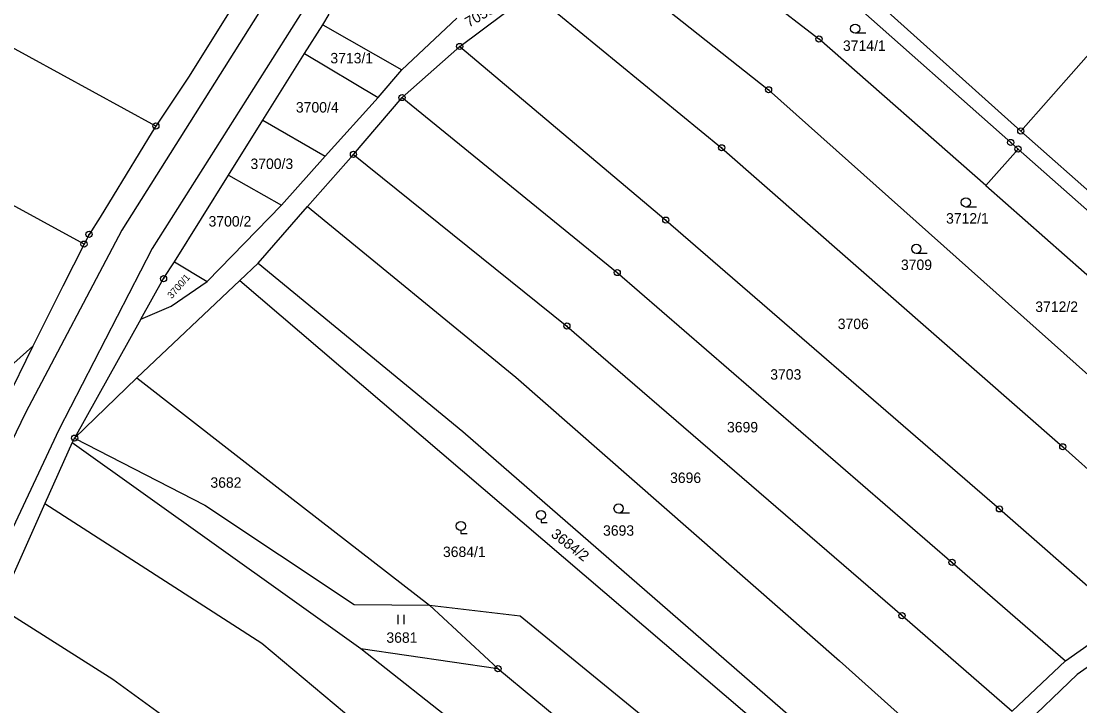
# Model space of a CAD drawing. Extents: x -593183 to -588034, y -1130415 to -1124994.
# Drawn here: x -592330.3 to -592158, y -1128752.4 to -1128640.9 of the extents above; entities that cross this region are included whole.
import ezdxf

# ---------------------------------------------------------------- set-up
doc = ezdxf.new("R2010")
doc.units = 0
for name, color, linetype in [('Vrstva 1', 7, 'Continuous'), ('Vrstva 16', 7, 'Continuous'), ('Vrstva 18', 7, 'Continuous'), ('Vrstva 24', 7, 'Continuous'), ('Vrstva 25', 7, 'Continuous'), ('Vrstva 4', 7, 'Continuous')]:
    doc.layers.add(name, color=color, linetype=linetype)

msp = doc.modelspace()

# ---------------------------------------------------------------- linework, layer by layer
at = {"layer": 'Vrstva 1'}
for p, q in [((-592230.38, -1128620.66), (-592200.42, -1128643.81)), ((-592238.07, -1128628.73), (-592208.62, -1128652.09)), ((-592167.56, -1128658.8), (-592195.97, -1128633.27)), ((-592258.91, -1128645.03), (-592247.09, -1128636.19)), ((-592247.09, -1128636.19), (-592216.26, -1128661.53)), ((-592195.18, -1128637.65), (-592169.21, -1128660.67)), ((-592308.36, -1128657.99), (-592341.9, -1128639.69)), ((-592296.17, -1128639), (-592303.03, -1128650.01)), ((-592281.2, -1128641.49), (-592280.14, -1128639.79)), ((-592284.16, -1128646.2), (-592281.2, -1128641.49)), ((-592281.2, -1128641.49), (-592268.32, -1128648.82)), ((-592268.32, -1128648.82), (-592259.39, -1128640.43)), ((-592153.73, -1128643.13), (-592167.56, -1128658.8)), ((-592268.29, -1128653.35), (-592258.91, -1128645.03)), ((-592258.91, -1128645.03), (-592225.35, -1128673.31)), ((-592173.28, -1128667.69), (-592200.42, -1128643.81)), ((-592290.94, -1128657.02), (-592284.16, -1128646.2)), ((-592284.16, -1128646.2), (-592272.2, -1128653.36)), ((-592303.03, -1128650.01), (-592308.36, -1128657.99)), ((-592272.2, -1128653.36), (-592268.32, -1128648.82)), ((-592280.81, -1128662.9), (-592272.2, -1128653.36)), ((-592276.2, -1128662.61), (-592268.29, -1128653.35)), ((-592268.29, -1128653.35), (-592233.26, -1128681.86)), ((-592208.62, -1128652.09), (-592152.49, -1128702.2)), ((-592296.55, -1128665.99), (-592290.94, -1128657.02)), ((-592290.94, -1128657.02), (-592280.81, -1128662.9)), ((-592308.36, -1128657.99), (-592308.99, -1128658.95)), ((-592167.56, -1128658.8), (-592138.52, -1128684.53)), ((-592320.06, -1128677.23), (-592352.68, -1128659.45)), ((-592308.99, -1128658.95), (-592317.43, -1128672.86)), ((-592216.26, -1128661.53), (-592160.73, -1128710.23)), ((-592168.01, -1128661.74), (-592173.28, -1128667.69)), ((-592168.01, -1128661.74), (-592169.21, -1128660.67)), ((-592140.17, -1128686.41), (-592168.01, -1128661.74)), ((-592287.93, -1128670.89), (-592280.81, -1128662.9)), ((-592283.66, -1128671.08), (-592276.2, -1128662.61)), ((-592276.2, -1128662.61), (-592241.45, -1128690.57)), ((-592305.34, -1128680.11), (-592296.55, -1128665.99)), ((-592296.55, -1128665.99), (-592287.93, -1128670.89)), ((-592173.28, -1128667.69), (-592143.99, -1128693.46)), ((-592300.01, -1128683.31), (-592287.93, -1128670.89)), ((-592291.69, -1128680.3), (-592283.66, -1128671.08)), ((-592283.66, -1128671.08), (-592249.79, -1128698.9)), ((-592317.43, -1128672.86), (-592319.25, -1128675.64)), ((-592225.35, -1128673.31), (-592171.03, -1128720.35)), ((-592319.25, -1128675.64), (-592320.06, -1128677.23)), ((-592320.06, -1128677.23), (-592323.49, -1128684.08)), ((-592307.12, -1128682.85), (-592305.34, -1128680.11)), ((-592305.34, -1128680.11), (-592300.01, -1128683.31)), ((-592294.69, -1128683.16), (-592291.69, -1128680.3)), ((-592291.69, -1128680.3), (-592258.37, -1128707.75)), ((-592310.84, -1128689.46), (-592307.12, -1128682.85)), ((-592233.26, -1128681.86), (-592178.76, -1128729.06)), ((-592323.49, -1128684.08), (-592328.41, -1128693.84)), ((-592311.45, -1128699.02), (-592294.69, -1128683.16)), ((-592305.87, -1128687.33), (-592300.01, -1128683.31)), ((-592294.69, -1128683.16), (-592188.43, -1128774.01)), ((-592310.84, -1128689.46), (-592305.87, -1128687.33)), ((-592310.84, -1128689.46), (-592321.59, -1128708.82)), ((-592241.45, -1128690.57), (-592186.9, -1128737.73)), ((-592328.41, -1128693.84), (-592332.9, -1128703.05)), ((-592328.41, -1128693.84), (-592331.49, -1128696.63)), ((-592321.59, -1128708.82), (-592311.45, -1128699.02)), ((-592311.45, -1128699.02), (-592288.65, -1128716.77)), ((-592249.79, -1128698.9), (-592197.07, -1128745.11)), ((-592258.37, -1128707.75), (-592185.94, -1128770.74)), ((-592321.99, -1128709.53), (-592326.42, -1128719.46)), ((-592321.59, -1128708.82), (-592321.99, -1128709.53)), ((-592321.99, -1128709.53), (-592274.98, -1128743.09)), ((-592321.59, -1128708.82), (-592300.42, -1128719.75)), ((-592160.73, -1128710.23), (-592138.84, -1128729.92)), ((-592288.65, -1128716.77), (-592263.84, -1128736.01)), ((-592326.42, -1128719.46), (-592333.6, -1128735.62)), ((-592326.42, -1128719.46), (-592291.13, -1128742.22)), ((-592300.42, -1128719.75), (-592276.08, -1128735.92)), ((-592171.03, -1128720.35), (-592150.6, -1128738.24)), ((-592126.52, -1128724.85), (-592158.38, -1128747.34)), ((-592178.76, -1128729.06), (-592160.29, -1128745.11)), ((-592333.99, -1128736.29), (-592315.35, -1128748.08)), ((-592276.08, -1128735.92), (-592263.84, -1128736.01)), ((-592263.84, -1128736.01), (-592249.05, -1128737.78)), ((-592263.84, -1128736.01), (-592252.68, -1128746.37)), ((-592249.05, -1128737.78), (-592194.77, -1128782.11)), ((-592186.9, -1128737.73), (-592168.94, -1128753.32)), ((-592160.29, -1128745.11), (-592150.6, -1128738.24)), ((-592291.13, -1128742.22), (-592270.86, -1128759.18)), ((-592274.98, -1128743.09), (-592251.55, -1128761.57)), ((-592274.98, -1128743.09), (-592252.68, -1128746.37)), ((-592252.68, -1128746.37), (-592224.53, -1128769.58)), ((-592197.07, -1128745.11), (-592178.09, -1128762.07)), ((-592168.94, -1128753.32), (-592160.29, -1128745.11)), ((-592315.35, -1128748.08), (-592291.52, -1128765.38)), ((-592158.38, -1128747.34), (-592175.77, -1128763.92))]:
    msp.add_line(p, q, dxfattribs=at)
at = {"layer": 'Vrstva 24'}
for centre, radius in [((-592258.91, -1128645.03), 0.5), ((-592258.91, -1128645.03), 0.0327), ((-592200.42, -1128643.81), 0.5), ((-592200.42, -1128643.81), 0.0327), ((-592208.62, -1128652.09), 0.5), ((-592268.29, -1128653.35), 0.5), ((-592268.29, -1128653.35), 0.0327), ((-592208.62, -1128652.09), 0.0327), ((-592308.36, -1128657.99), 0.5), ((-592308.36, -1128657.99), 0.0327), ((-592167.56, -1128658.8), 0.5), ((-592167.56, -1128658.8), 0.0327), ((-592169.21, -1128660.67), 0.5), ((-592276.2, -1128662.61), 0.5), ((-592216.26, -1128661.53), 0.5), ((-592216.26, -1128661.53), 0.0327), ((-592169.21, -1128660.67), 0.0327), ((-592168.01, -1128661.74), 0.5), ((-592168.01, -1128661.74), 0.0327), ((-592276.2, -1128662.61), 0.0327), ((-592225.35, -1128673.31), 0.5), ((-592225.35, -1128673.31), 0.0327), ((-592319.25, -1128675.64), 0.5), ((-592319.25, -1128675.64), 0.0327), ((-592320.06, -1128677.23), 0.5), ((-592320.06, -1128677.23), 0.0327), ((-592307.12, -1128682.85), 0.5), ((-592307.12, -1128682.85), 0.0327), ((-592233.26, -1128681.86), 0.5), ((-592233.26, -1128681.86), 0.0327), ((-592241.45, -1128690.57), 0.5), ((-592241.45, -1128690.57), 0.0327), ((-592321.59, -1128708.82), 0.5), ((-592321.59, -1128708.82), 0.0327), ((-592160.73, -1128710.23), 0.5), ((-592160.73, -1128710.23), 0.0327), ((-592171.03, -1128720.35), 0.5), ((-592171.03, -1128720.35), 0.0327), ((-592178.76, -1128729.06), 0.5), ((-592178.76, -1128729.06), 0.0327), ((-592186.9, -1128737.73), 0.5), ((-592186.9, -1128737.73), 0.0327), ((-592252.68, -1128746.37), 0.5), ((-592252.68, -1128746.37), 0.0327)]:
    msp.add_circle(centre, radius, dxfattribs=at)
at = {"layer": 'Vrstva 25'}
for p, q in [((-592192.77, -1128642.89), (-592194.52, -1128642.89)), ((-592174.75, -1128671.18), (-592176.5, -1128671.18)), ((-592182.82, -1128678.74), (-592184.57, -1128678.74)), ((-592245.67, -1128722.09), (-592245.67, -1128722.59)), ((-592231.29, -1128721.03), (-592233.04, -1128721.03)), ((-592258.71, -1128723.88), (-592258.71, -1128724.38)), ((-592245.67, -1128722.59), (-592244.65, -1128722.59)), ((-592258.71, -1128724.38), (-592257.69, -1128724.38)), ((-592269, -1128737.6), (-592269, -1128739.1)), ((-592267.97, -1128739.1), (-592267.97, -1128737.6))]:
    msp.add_line(p, q, dxfattribs=at)
for centre in [(-592194.52, -1128642.14), (-592176.5, -1128670.43), (-592184.57, -1128677.99), (-592245.67, -1128721.34), (-592233.04, -1128720.28), (-592258.71, -1128723.13)]:
    msp.add_circle(centre, 0.75, dxfattribs=at)
at = {"layer": 'Vrstva 4'}
for p, q in [((-592288.76, -1128635), (-592313.92, -1128674.97)), ((-592284.25, -1128638.87), (-592308.95, -1128677.95)), ((-592313.92, -1128674.97), (-592329.61, -1128704.73)), ((-592308.95, -1128677.95), (-592324.18, -1128707.5)), ((-592329.61, -1128704.73), (-592342.61, -1128731.57)), ((-592324.18, -1128707.5), (-592336.73, -1128734.21))]:
    msp.add_line(p, q, dxfattribs=at)

# ---------------------------------------------------------------- texts
at = {"layer": 'Vrstva 16'}
msp.add_text('3712/2', height=1.7, dxfattribs=at).set_placement((-592165.2, -1128688.27))
at = {"layer": 'Vrstva 18'}
for s, height, rotation, p in [('7053', 1.7, 30.4187, (-592257.41, -1128641.98)), ('3700/1', 1.14, 48.8141, (-592305.77, -1128686.21)), ('3684/2', 1.7, 322.0242, (-592244.17, -1128724.74))]:
    msp.add_text(s, height=height, rotation=rotation, dxfattribs=at).set_placement(p)
for s, p in [('3714/1', (-592196.51, -1128645.75)), ('3713/1', (-592279.96, -1128647.78)), ('3700/4', (-592285.57, -1128655.79)), ('3700/3', (-592292.97, -1128664.99)), ('3700/2', (-592299.79, -1128674.36)), ('3712/1', (-592179.73, -1128673.88)), ('3709', (-592187.07, -1128681.44)), ('3706', (-592197.36, -1128691.06)), ('3703', (-592208.35, -1128699.3)), ('3699', (-592215.39, -1128707.89)), ('3682', (-592299.49, -1128716.91)), ('3696', (-592224.66, -1128716.13)), ('3693', (-592235.57, -1128724.72)), ('3684/1', (-592261.63, -1128728.19)), ('3681', (-592270.84, -1128742.16))]:
    msp.add_text(s, height=1.7, dxfattribs=at).set_placement(p)

doc.saveas('drawing.dxf')
